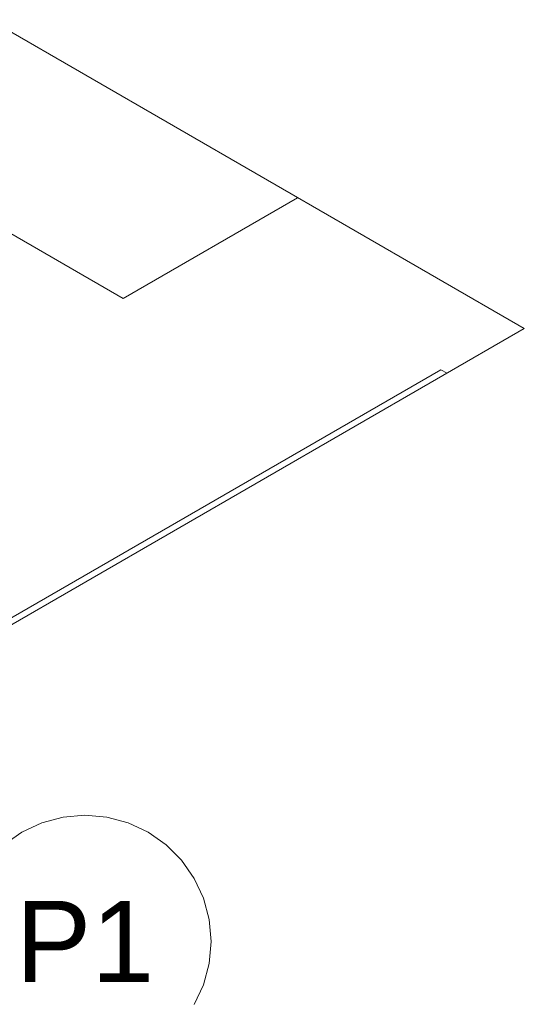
# Model space of a CAD drawing. Header units: millimetres. Extents: x -261 to 187, y -214 to 106.
# Tile 309 of 656: x -92.27 to -91.02, y -197.98 to -195.55. Entities that reach past the tile are written whole.
import ezdxf

# ---------------------------------------------------------------- set-up
doc = ezdxf.new("R2010")
doc.units = ezdxf.units.MM
doc.header["$LTSCALE"] = 0.005
doc.header["$MEASUREMENT"] = 0
doc.linetypes.add('NULL', pattern=[0])
for name, color, linetype, lineweight in [('DI-Indicação peça', 7, 'Continuous', 15), ('DI-Tabelas', 7, 'Continuous', 13), ('IFC-Cobertura-Contorno', 253, 'Continuous', 5), ('IFC-Parede-Contorno', 9, 'Continuous', 5)]:
    doc.layers.add(name, color=color, linetype=linetype, lineweight=lineweight)
doc.styles.add('Arial', font='arial.ttf')

msp = doc.modelspace()

# ---------------------------------------------------------------- linework, layer by layer
at = {"layer": 'DI-Indicação peça'}
for points in [[(-91.7944, -197.8205), (-91.7992, -197.7665), (-91.8132, -197.7142), (-91.8361, -197.6651), (-91.8672, -197.6207), (-91.9055, -197.5824), (-91.9499, -197.5513), (-91.999, -197.5284), (-92.0513, -197.5144), (-92.1053, -197.5096), (-92.1593, -197.5144), (-92.2116, -197.5284), (-92.2608, -197.5513), (-92.3052, -197.5824), (-92.3435, -197.6207), (-92.3746, -197.6651), (-92.3975, -197.7142), (-92.4115, -197.7665), (-92.4162, -197.8205), (-92.4115, -197.8745), (-92.3975, -197.9269), (-92.3746, -197.976)], [(-91.8361, -197.976), (-91.8132, -197.9269), (-91.7992, -197.8745), (-91.7944, -197.8205)]]:
    msp.add_lwpolyline(points, dxfattribs=at)
at = {"layer": 'IFC-Cobertura-Contorno', "lineweight": 5}
for p, q in [((-92.0113, -196.2374), (-99.7586, -191.7645)), ((-91.5816, -195.9893), (-92.0113, -196.2374)), ((-91.2285, -196.4129), (-92.7751, -197.3059)), ((-91.2134, -196.4216), (-91.2285, -196.4129))]:
    msp.add_line(p, q, dxfattribs=at)
at = {"layer": 'IFC-Parede-Contorno', "lineweight": 5}
for q in [(-99.3289, -191.5164), (-94.259, -198.1799)]:
    msp.add_line((-91.0231, -196.3117), q, dxfattribs=at)

# ---------------------------------------------------------------- texts
at = {"layer": 'DI-Tabelas', "linetype": 'NULL', "insert": (-92.1053, -197.9205), "char_height": 0.2, "width": 0.683537, "attachment_point": 8, "line_spacing_factor": 0.6, "style": 'Arial'}
msp.add_mtext('P1', dxfattribs=at)

doc.saveas('drawing.dxf')
